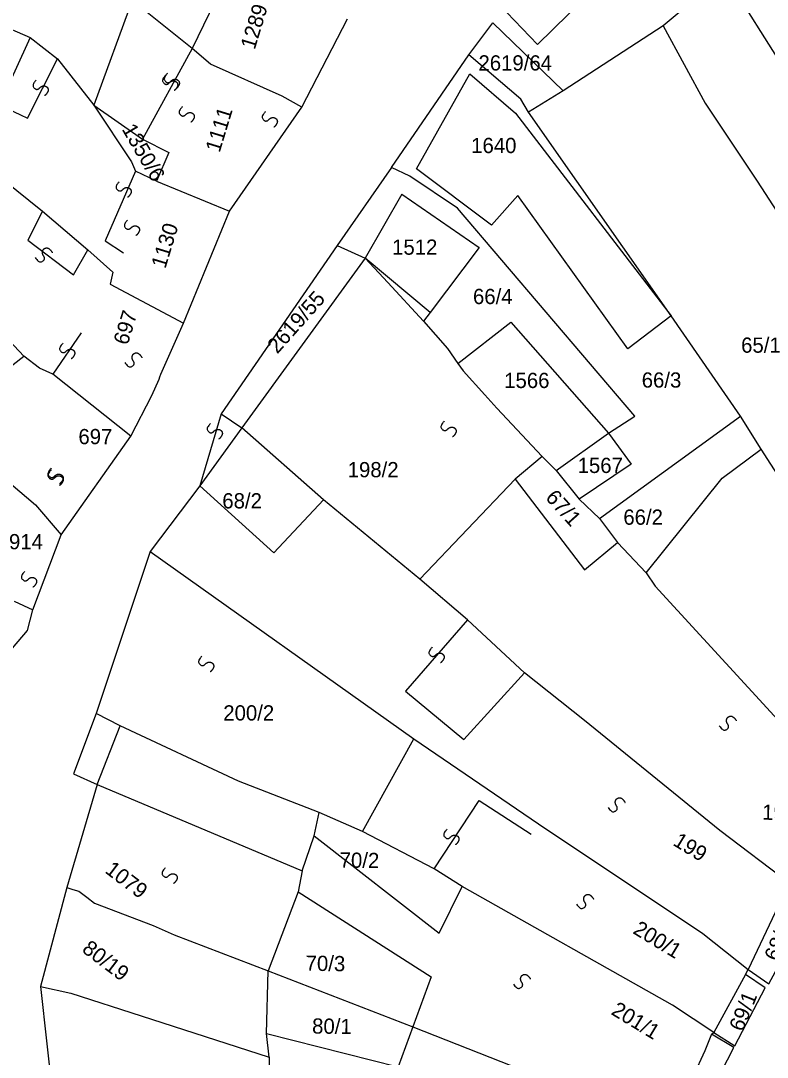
# Model space of a CAD drawing. Extents: x -581999 to -572728, y -1219553 to -1212032.
# Drawn here: x -577812.9 to -577714.8, y -1215622.5 to -1215486.3 of the extents above; entities that cross this region are included whole.
import ezdxf

# ---------------------------------------------------------------- set-up
doc = ezdxf.new("R2010")
doc.units = 0
for name, color, linetype in [('Vrstva 1', 7, 'Continuous'), ('Vrstva 2', 7, 'Continuous'), ('Vrstva 4', 7, 'Continuous'), ('Vrstva 6', 7, 'Continuous')]:
    doc.layers.add(name, color=color, linetype=linetype)

msp = doc.modelspace()

# ---------------------------------------------------------------- linework, layer by layer
at = {"layer": 'Vrstva 1'}
for p, q in [((-577754.051, -1215490.81), (-577750.915, -1215486.608)), ((-577750.915, -1215486.608), (-577741.656, -1215495.572)), ((-577764.205, -1215505.647), (-577754.051, -1215490.81)), ((-577747.194, -1215496.644), (-577754.051, -1215490.81)), ((-577760.92, -1215505.798), (-577753.901, -1215493.331)), ((-577753.901, -1215493.331), (-577747.928, -1215498.514)), ((-577803.328, -1215497.426), (-577796.955, -1215501.901)), ((-577747.928, -1215498.514), (-577727.469, -1215525.128)), ((-577796.955, -1215501.901), (-577793.463, -1215503.653)), ((-577793.463, -1215503.653), (-577795.103, -1215507.417)), ((-577798.373, -1215504.898), (-577797.863, -1215506.113)), ((-577764.205, -1215505.647), (-577771.373, -1215515.872)), ((-577761.816, -1215506.767), (-577764.205, -1215505.647)), ((-577751.064, -1215513.221), (-577760.92, -1215505.798)), ((-577795.103, -1215507.417), (-577797.863, -1215506.113)), ((-577755.544, -1215510.969), (-577761.816, -1215506.767)), ((-577762.861, -1215509.148), (-577767.694, -1215517.521)), ((-577762.861, -1215509.148), (-577752.706, -1215516.152)), ((-577747.629, -1215509.299), (-577751.064, -1215513.221)), ((-577733.144, -1215529.47), (-577747.629, -1215509.299)), ((-577732.247, -1215538.283), (-577755.544, -1215510.969)), ((-577771.373, -1215515.872), (-577786.605, -1215538.003)), ((-577771.373, -1215515.872), (-577767.694, -1215517.521)), ((-577752.706, -1215516.152), (-577759.128, -1215524.696)), ((-577759.128, -1215524.696), (-577767.694, -1215517.521)), ((-577759.128, -1215524.696), (-577760.024, -1215525.817)), ((-577755.489, -1215531.371), (-577748.525, -1215525.957)), ((-577748.525, -1215525.957), (-577735.682, -1215540.525)), ((-577727.469, -1215525.128), (-577733.144, -1215529.47)), ((-577786.605, -1215538.003), (-577783.871, -1215539.848)), ((-577736.877, -1215551.73), (-577718.359, -1215538.283)), ((-577735.682, -1215540.525), (-577732.247, -1215538.283)), ((-577742.552, -1215545.427), (-577735.682, -1215540.525)), ((-577735.682, -1215540.525), (-577732.695, -1215544.587)), ((-577732.695, -1215544.587), (-577739.565, -1215549.209)), ((-577747.966, -1215546.574), (-577760.472, -1215559.715)), ((-577811.359, -1215563.762), (-577807.622, -1215553.888)), ((-577813.811, -1215562.6), (-577811.359, -1215563.762)), ((-577812.057, -1215566.445), (-577811.359, -1215563.762)), ((-577818.09, -1215573.522), (-577812.057, -1215566.445)), ((-577802.911, -1215586.702), (-577799.899, -1215578.976)), ((-577774.364, -1215593.423), (-577773.709, -1215590.359)), ((-577775.935, -1215598.032), (-577774.364, -1215593.423)), ((-577806.869, -1215600.235), (-577806.079, -1215600.465)), ((-577806.079, -1215600.465), (-577805.29, -1215600.695)), ((-577805.29, -1215600.695), (-577804.262, -1215601.478))]:
    msp.add_line(p, q, dxfattribs=at)
for points in [[(-577751.048, -1215483.111), (-577745.043, -1215489.485), (-577736.887, -1215481.45), (-577741.454, -1215476.14)], [(-577785.236, -1215479.305), (-577790.422, -1215489.982)], [(-577719.03, -1215482.384), (-577724.009, -1215483.23), (-577728.486, -1215487.022)], [(-577713.567, -1215491.075), (-577719.03, -1215482.384)], [(-577798.299, -1215483.709), (-577803.328, -1215497.426)], [(-577790.422, -1215489.982), (-577798.299, -1215483.709)], [(-577816.172, -1215486.628), (-577811.713, -1215488.553)], [(-577776.013, -1215497.715), (-577770.012, -1215486.091)], [(-577728.486, -1215487.022), (-577741.656, -1215495.572), (-577746.203, -1215498.383)], [(-577728.486, -1215487.022), (-577722.974, -1215497.168)], [(-577811.713, -1215488.553), (-577808.116, -1215491.341)], [(-577788.025, -1215492.071), (-577790.422, -1215489.982)], [(-577808.116, -1215491.341), (-577803.328, -1215497.426)], [(-577778.597, -1215496.269), (-577788.025, -1215492.071)], [(-577776.013, -1215497.715), (-577778.597, -1215496.269)], [(-577803.328, -1215497.426), (-577798.373, -1215504.898)], [(-577785.502, -1215511.364), (-577776.013, -1215497.715)], [(-577746.203, -1215498.383), (-577747.194, -1215496.644)], [(-577722.974, -1215497.168), (-577716.15, -1215507.416)], [(-577715.641, -1215542.647), (-577718.359, -1215538.283), (-577727.469, -1215525.128), (-577746.203, -1215498.383)], [(-577815.238, -1215507.197), (-577810.1, -1215511.377)], [(-577795.103, -1215507.417), (-577785.502, -1215511.364)], [(-577716.15, -1215507.416), (-577694.026, -1215541.52)], [(-577791.561, -1215526.064), (-577785.502, -1215511.364)], [(-577810.1, -1215511.377), (-577804.107, -1215516.426)], [(-577804.107, -1215516.426), (-577800.855, -1215519.385)], [(-577767.694, -1215517.521), (-577783.871, -1215539.848)], [(-577767.694, -1215517.521), (-577764.709, -1215520.72)], [(-577800.855, -1215519.385), (-577801.204, -1215520.943)], [(-577764.709, -1215520.72), (-577760.024, -1215525.817), (-577756.845, -1215529.411)], [(-577801.204, -1215520.943), (-577791.561, -1215526.064)], [(-577798.479, -1215540.933), (-577795.715, -1215535.574), (-577794.755, -1215533.445), (-577794.645, -1215533.116), (-577794.535, -1215532.788), (-577791.561, -1215526.064)], [(-577812.539, -1215530.415), (-577814.449, -1215528.338)], [(-577821.616, -1215537.451), (-577812.539, -1215530.415)], [(-577810.483, -1215531.982), (-577812.539, -1215530.415)], [(-577756.845, -1215529.411), (-577755.489, -1215531.371), (-577754.796, -1215532.363)], [(-577798.479, -1215540.933), (-577808.74, -1215532.766), (-577810.483, -1215531.982)], [(-577754.796, -1215532.363), (-577751.96, -1215535.493), (-577750.353, -1215537.23)], [(-577750.353, -1215537.23), (-577744.422, -1215543.592)], [(-577783.871, -1215539.848), (-577789.39, -1215547.447)], [(-577773.159, -1215549.291), (-577783.871, -1215539.848)], [(-577807.622, -1215553.888), (-577798.479, -1215540.933)], [(-577720.729, -1215546.422), (-577715.641, -1215542.647)], [(-577705.752, -1215557.92), (-577715.641, -1215542.647)], [(-577744.422, -1215543.592), (-577747.966, -1215546.574), (-577738.833, -1215558.493), (-577734.512, -1215554.885)], [(-577744.422, -1215543.592), (-577742.552, -1215545.427), (-577739.565, -1215549.209), (-577736.877, -1215551.73), (-577734.512, -1215554.885)], [(-577730.754, -1215558.881), (-577720.729, -1215546.422)], [(-577814.264, -1215547.18), (-577811.012, -1215549.964)], [(-577789.39, -1215547.447), (-577795.942, -1215556.081)], [(-577789.39, -1215547.447), (-577779.686, -1215556.271), (-577773.159, -1215549.291)], [(-577754.246, -1215565.068), (-577760.472, -1215559.715), (-577773.159, -1215549.291)], [(-577811.012, -1215549.964), (-577807.622, -1215553.888)], [(-577734.512, -1215554.885), (-577730.754, -1215558.881)], [(-577795.942, -1215556.081), (-577803.051, -1215577.352)], [(-577795.942, -1215556.081), (-577761.258, -1215580.673)], [(-577730.754, -1215558.881), (-577729.56, -1215560.617)], [(-577729.56, -1215560.617), (-577710.977, -1215580.857)], [(-577746.722, -1215572.021), (-577754.246, -1215565.068)], [(-577738.854, -1215578.282), (-577746.722, -1215572.021)], [(-577803.051, -1215577.352), (-577805.996, -1215585.305), (-577802.911, -1215586.702)], [(-577784.303, -1215586.231), (-577799.899, -1215578.976), (-577803.051, -1215577.352)], [(-577721.07, -1215592.713), (-577738.854, -1215578.282)], [(-577768.024, -1215592.868), (-577761.258, -1215580.673)], [(-577761.258, -1215580.673), (-577744.9, -1215591.841)], [(-577768.024, -1215592.868), (-577773.709, -1215590.359), (-577784.303, -1215586.231)], [(-577802.911, -1215586.702), (-577806.869, -1215600.235)], [(-577802.911, -1215586.702), (-577775.935, -1215598.032), (-577776.46, -1215600.8)], [(-577758.606, -1215597.749), (-577768.024, -1215592.868)], [(-577744.9, -1215591.841), (-577723.273, -1215606.254)], [(-577711.806, -1215599.751), (-577721.07, -1215592.713)], [(-577774.364, -1215593.423), (-577757.951, -1215606.232)], [(-577754.922, -1215600.094), (-577758.606, -1215597.749)], [(-577806.869, -1215600.235), (-577810.345, -1215613.205)], [(-577776.46, -1215600.8), (-577780.443, -1215611.17)], [(-577776.46, -1215600.8), (-577759.001, -1215611.938), (-577761.425, -1215618.505)], [(-577757.951, -1215606.232), (-577754.922, -1215600.094)], [(-577727.283, -1215615.685), (-577754.922, -1215600.094)], [(-577804.262, -1215601.478), (-577803.235, -1215602.261), (-577795.522, -1215605.231)], [(-577713.014, -1215601.823), (-577717.336, -1215610.978)], [(-577717.336, -1215610.978), (-577714.6, -1215612.89), (-577709.764, -1215603.912), (-577713.014, -1215601.823)], [(-577795.522, -1215605.231), (-577792.781, -1215606.452)], [(-577792.781, -1215606.452), (-577780.443, -1215611.17)], [(-577723.273, -1215606.254), (-577717.336, -1215610.978)], [(-577780.638, -1215619.393), (-577780.443, -1215611.17)], [(-577780.443, -1215611.17), (-577761.425, -1215618.505)], [(-577721.826, -1215619.266), (-577719.089, -1215621.006), (-577715.116, -1215613.408), (-577717.682, -1215611.668)], [(-577717.682, -1215611.668), (-577721.826, -1215619.266)], [(-577717.682, -1215611.668), (-577717.336, -1215610.978)], [(-577810.345, -1215613.205), (-577808.678, -1215628.268)], [(-577810.345, -1215613.205), (-577806.359, -1215614.11)], [(-577806.359, -1215614.11), (-577797.102, -1215617.084)], [(-577721.826, -1215619.266), (-577727.283, -1215615.685)], [(-577797.102, -1215617.084), (-577780.305, -1215622.509)], [(-577761.425, -1215618.505), (-577763.325, -1215623.779)], [(-577761.425, -1215618.505), (-577736.592, -1215628.282)], [(-577780.305, -1215622.509), (-577780.638, -1215619.393)], [(-577780.638, -1215619.393), (-577763.325, -1215623.779)], [(-577726.113, -1215628.312), (-577723.373, -1215629.36), (-577719.227, -1215621.244), (-577722.135, -1215619.504)], [(-577722.135, -1215619.504), (-577723.038, -1215621.671)], [(-577722.135, -1215619.504), (-577721.826, -1215619.266)], [(-577780.305, -1215622.509), (-577780.311, -1215624.413)], [(-577723.038, -1215621.671), (-577726.113, -1215628.312)]]:
    msp.add_lwpolyline(points, dxfattribs=at)
at = {"layer": 'Vrstva 4'}
for p, q in [((-577797.863, -1215506.113), (-577801.843, -1215515.28)), ((-577801.843, -1215515.28), (-577799.444, -1215516.849)), ((-577786.605, -1215538.003), (-577789.39, -1215547.447))]:
    msp.add_line(p, q, dxfattribs=at)
for points in [[(-577811.713, -1215488.553), (-577815.773, -1215497.404), (-577812.052, -1215499.154), (-577808.116, -1215491.341)], [(-577790.422, -1215489.982), (-577796.955, -1215501.901)], [(-577810.1, -1215511.377), (-577812.002, -1215515.181)], [(-577812.002, -1215515.181), (-577806.007, -1215519.71), (-577804.107, -1215516.426)], [(-577805.003, -1215527.337), (-577808.74, -1215532.766)], [(-577754.246, -1215565.068), (-577762.37, -1215574.405), (-577754.723, -1215580.789), (-577746.722, -1215572.021)], [(-577758.606, -1215597.749), (-577752.694, -1215588.774)], [(-577752.694, -1215588.774), (-577745.864, -1215593.219)]]:
    msp.add_lwpolyline(points, dxfattribs=at)
at = {"layer": 'Vrstva 6'}
for points in [[(-577793.888, -1215493.484), (-577794.475, -1215494.106), (-577794.02, -1215494.715), (-577793.614, -1215494.703), (-577793.328, -1215494.398), (-577793.022, -1215494.244), (-577792.722, -1215494.26), (-577792.515, -1215494.362), (-577792.339, -1215494.565), (-577792.294, -1215494.929), (-577792.629, -1215495.441), (-577792.787, -1215495.533)], [(-577793.67, -1215493.265), (-577794.257, -1215493.887), (-577793.802, -1215494.496), (-577793.396, -1215494.484), (-577793.11, -1215494.179), (-577792.804, -1215494.025), (-577792.504, -1215494.041), (-577792.297, -1215494.143), (-577792.121, -1215494.346), (-577792.076, -1215494.71), (-577792.411, -1215495.222), (-577792.569, -1215495.314)], [(-577810.911, -1215494.14), (-577811.498, -1215494.762), (-577811.043, -1215495.371), (-577810.637, -1215495.359), (-577810.351, -1215495.054), (-577810.045, -1215494.9), (-577809.745, -1215494.916), (-577809.538, -1215495.018), (-577809.362, -1215495.221), (-577809.317, -1215495.585), (-577809.652, -1215496.097), (-577809.81, -1215496.189)], [(-577791.705, -1215497.643), (-577792.292, -1215498.265), (-577791.837, -1215498.874), (-577791.431, -1215498.862), (-577791.145, -1215498.557), (-577790.839, -1215498.403), (-577790.539, -1215498.419), (-577790.332, -1215498.521), (-577790.156, -1215498.724), (-577790.111, -1215499.088), (-577790.446, -1215499.6), (-577790.604, -1215499.692)], [(-577780.793, -1215498.3), (-577781.38, -1215498.922), (-577780.925, -1215499.531), (-577780.519, -1215499.519), (-577780.233, -1215499.214), (-577779.927, -1215499.06), (-577779.627, -1215499.076), (-577779.42, -1215499.178), (-577779.244, -1215499.381), (-577779.199, -1215499.745), (-577779.534, -1215500.257), (-577779.692, -1215500.349)], [(-577799.999, -1215507.493), (-577800.586, -1215508.115), (-577800.131, -1215508.724), (-577799.725, -1215508.712), (-577799.439, -1215508.407), (-577799.133, -1215508.253), (-577798.833, -1215508.269), (-577798.626, -1215508.371), (-577798.45, -1215508.574), (-577798.405, -1215508.938), (-577798.74, -1215509.45), (-577798.898, -1215509.542)], [(-577798.908, -1215512.528), (-577799.495, -1215513.15), (-577799.04, -1215513.759), (-577798.634, -1215513.747), (-577798.348, -1215513.442), (-577798.042, -1215513.288), (-577797.742, -1215513.304), (-577797.535, -1215513.406), (-577797.359, -1215513.609), (-577797.314, -1215513.973), (-577797.649, -1215514.485), (-577797.807, -1215514.577)], [(-577811.047, -1215517.461), (-577810.567, -1215518.168), (-577809.873, -1215517.857), (-577809.796, -1215517.457), (-577810.032, -1215517.112), (-577810.117, -1215516.78), (-577810.035, -1215516.49), (-577809.891, -1215516.31), (-577809.655, -1215516.182), (-577809.29, -1215516.218), (-577808.863, -1215516.657), (-577808.808, -1215516.83)], [(-577807.419, -1215528.727), (-577808.006, -1215529.349), (-577807.551, -1215529.958), (-577807.145, -1215529.946), (-577806.859, -1215529.641), (-577806.553, -1215529.487), (-577806.253, -1215529.503), (-577806.046, -1215529.605), (-577805.87, -1215529.808), (-577805.825, -1215530.172), (-577806.16, -1215530.684), (-577806.318, -1215530.776)], [(-577799.262, -1215531.252), (-577798.782, -1215531.959), (-577798.088, -1215531.648), (-577798.011, -1215531.248), (-577798.247, -1215530.903), (-577798.332, -1215530.571), (-577798.25, -1215530.281), (-577798.106, -1215530.101), (-577797.87, -1215529.973), (-577797.505, -1215530.009), (-577797.078, -1215530.448), (-577797.023, -1215530.621)], [(-577788.021, -1215539.265), (-577788.608, -1215539.887), (-577788.153, -1215540.496), (-577787.747, -1215540.484), (-577787.461, -1215540.179), (-577787.155, -1215540.025), (-577786.855, -1215540.041), (-577786.648, -1215540.143), (-577786.472, -1215540.346), (-577786.427, -1215540.71), (-577786.762, -1215541.222), (-577786.92, -1215541.314)], [(-577757.289, -1215538.971), (-577757.876, -1215539.593), (-577757.421, -1215540.202), (-577757.015, -1215540.19), (-577756.729, -1215539.885), (-577756.423, -1215539.731), (-577756.123, -1215539.747), (-577755.916, -1215539.849), (-577755.74, -1215540.052), (-577755.695, -1215540.416), (-577756.03, -1215540.928), (-577756.188, -1215541.02)], [(-577808.947, -1215545.144), (-577809.534, -1215545.766), (-577809.079, -1215546.375), (-577808.673, -1215546.363), (-577808.387, -1215546.058), (-577808.081, -1215545.904), (-577807.781, -1215545.92), (-577807.574, -1215546.022), (-577807.398, -1215546.225), (-577807.353, -1215546.589), (-577807.688, -1215547.101), (-577807.846, -1215547.193)], [(-577808.947, -1215545.363), (-577809.534, -1215545.985), (-577809.079, -1215546.594), (-577808.673, -1215546.582), (-577808.387, -1215546.277), (-577808.081, -1215546.123), (-577807.781, -1215546.139), (-577807.574, -1215546.241), (-577807.398, -1215546.444), (-577807.353, -1215546.808), (-577807.688, -1215547.32), (-577807.846, -1215547.412)], [(-577812.439, -1215558.716), (-577813.026, -1215559.338), (-577812.571, -1215559.947), (-577812.165, -1215559.935), (-577811.879, -1215559.63), (-577811.573, -1215559.476), (-577811.273, -1215559.492), (-577811.066, -1215559.594), (-577810.89, -1215559.797), (-577810.845, -1215560.161), (-577811.18, -1215560.673), (-577811.338, -1215560.765)], [(-577789.153, -1215569.836), (-577789.74, -1215570.458), (-577789.285, -1215571.067), (-577788.879, -1215571.055), (-577788.593, -1215570.75), (-577788.287, -1215570.596), (-577787.987, -1215570.612), (-577787.78, -1215570.714), (-577787.604, -1215570.917), (-577787.559, -1215571.281), (-577787.894, -1215571.793), (-577788.052, -1215571.885)], [(-577758.871, -1215568.648), (-577759.458, -1215569.27), (-577759.003, -1215569.879), (-577758.597, -1215569.867), (-577758.311, -1215569.562), (-577758.005, -1215569.408), (-577757.705, -1215569.424), (-577757.498, -1215569.526), (-577757.322, -1215569.729), (-577757.277, -1215570.093), (-577757.612, -1215570.605), (-577757.77, -1215570.697)], [(-577721.131, -1215578.972), (-577720.651, -1215579.679), (-577719.957, -1215579.368), (-577719.88, -1215578.968), (-577720.116, -1215578.623), (-577720.201, -1215578.291), (-577720.119, -1215578.001), (-577719.975, -1215577.821), (-577719.739, -1215577.693), (-577719.374, -1215577.729), (-577718.947, -1215578.168), (-577718.892, -1215578.341)], [(-577735.753, -1215589.698), (-577735.273, -1215590.405), (-577734.579, -1215590.094), (-577734.502, -1215589.694), (-577734.738, -1215589.349), (-577734.823, -1215589.017), (-577734.741, -1215588.727), (-577734.597, -1215588.547), (-577734.361, -1215588.419), (-577733.996, -1215588.455), (-577733.569, -1215588.894), (-577733.514, -1215589.067)], [(-577756.921, -1215592.566), (-577757.508, -1215593.188), (-577757.053, -1215593.797), (-577756.647, -1215593.785), (-577756.361, -1215593.48), (-577756.055, -1215593.326), (-577755.755, -1215593.342), (-577755.548, -1215593.444), (-577755.372, -1215593.647), (-577755.327, -1215594.011), (-577755.662, -1215594.523), (-577755.82, -1215594.615)], [(-577793.954, -1215597.636), (-577794.541, -1215598.258), (-577794.086, -1215598.867), (-577793.68, -1215598.855), (-577793.394, -1215598.55), (-577793.088, -1215598.396), (-577792.788, -1215598.412), (-577792.581, -1215598.514), (-577792.405, -1215598.717), (-577792.36, -1215599.081), (-577792.695, -1215599.593), (-577792.853, -1215599.685)], [(-577739.9, -1215602.395), (-577739.42, -1215603.102), (-577738.726, -1215602.791), (-577738.649, -1215602.391), (-577738.885, -1215602.046), (-577738.97, -1215601.714), (-577738.888, -1215601.424), (-577738.744, -1215601.244), (-577738.508, -1215601.116), (-577738.143, -1215601.152), (-577737.716, -1215601.591), (-577737.661, -1215601.764)], [(-577748.193, -1215612.902), (-577747.713, -1215613.609), (-577747.019, -1215613.298), (-577746.942, -1215612.898), (-577747.178, -1215612.553), (-577747.263, -1215612.221), (-577747.181, -1215611.931), (-577747.037, -1215611.751), (-577746.801, -1215611.623), (-577746.436, -1215611.659), (-577746.009, -1215612.098), (-577745.954, -1215612.271)]]:
    msp.add_open_spline(points, degree=2, dxfattribs=at)

# ---------------------------------------------------------------- texts
at = {"layer": 'Vrstva 2'}
for s, rotation, p in [('1289', 73.01635, (-577782.196, -1215490.24)), ('1111', 73.01635, (-577786.807, -1215503.765)), ('1350/6', 300.19369, (-577799.712, -1215500.591)), ('1130', 73.01635, (-577793.94, -1215519.006)), ('2619/55', 48.37606, (-577779.223, -1215530.199)), ('697', 73.01635, (-577798.897, -1215529.067)), ('67/1', 311.83465, (-577744.076, -1215549.064)), ('198/1', 359.10526, (-577715.503, -1215591.315)), ('199', 328.70496, (-577727.348, -1215594.581)), ('70/2', 359.10526, (-577771.043, -1215597.598)), ('1079', 322.68311, (-577801.993, -1215598.187)), ('200/1', 328.70496, (-577732.607, -1215606.169)), ('68/1', 67.99175, (-577713.435, -1215610.031)), ('80/19', 322.68311, (-577805.02, -1215608.574)), ('70/3', 359.10526, (-577775.514, -1215611.148)), ('69/1', 67.99175, (-577718.049, -1215619.253)), ('201/1', 328.70496, (-577735.467, -1215616.806)), ('80/1', 359.10526, (-577774.662, -1215619.402))]:
    msp.add_text(s, height=2, rotation=rotation, dxfattribs=at).set_placement(p)
for s, p in [('2619/64', (-577752.782, -1215492.889)), ('1640', (-577753.741, -1215503.737)), ('1512', (-577764.135, -1215517.09)), ('66/4', (-577753.501, -1215523.573)), ('65/1', (-577718.259, -1215529.965)), ('1566', (-577749.401, -1215534.602)), ('66/3', (-577731.324, -1215534.548)), ('697', (-577805.366, -1215541.98)), ('1567', (-577739.75, -1215545.765)), ('198/2', (-577769.972, -1215546.325)), ('68/2', (-577786.45, -1215550.415)), ('66/2', (-577733.739, -1215552.562)), ('914', (-577814.49, -1215555.784)), ('200/2', (-577786.326, -1215578.279))]:
    msp.add_text(s, height=2, dxfattribs=at).set_placement(p)

doc.saveas('drawing.dxf')
